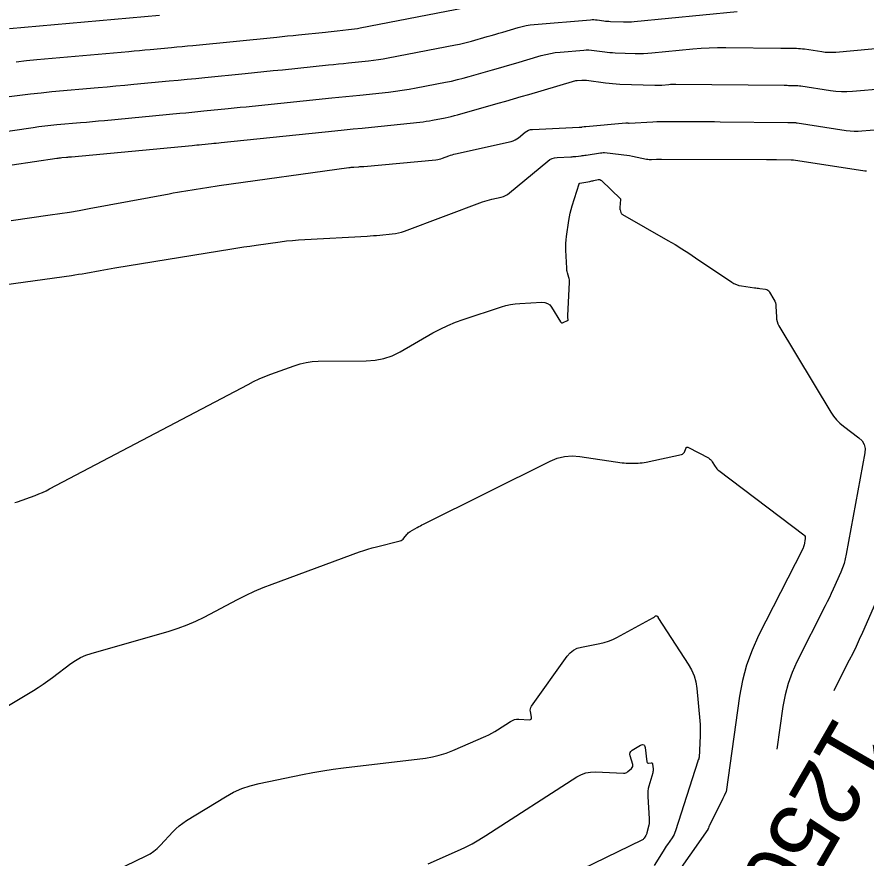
# Model space of a CAD drawing. Extents: x 658976 to 668726, y 639543 to 647196.
# Drawn here: x 662421.1 to 662498.2, y 642297.4 to 642373.8 of the extents above; entities that cross this region are included whole.
import ezdxf

# ---------------------------------------------------------------- set-up
doc = ezdxf.new("R2010")
doc.units = 0
for name, color, linetype in [('Ex_Contour Labels', 7, 'Continuous'), ('Ex_Major Contours', 7, 'Continuous'), ('Ex_Minor Contours', 7, 'Continuous')]:
    doc.layers.add(name, color=color, linetype=linetype)

msp = doc.modelspace()

# ---------------------------------------------------------------- linework, layer by layer
at = {"layer": 'Ex_Major Contours'}
for points in [[(662420.423, 642372.708), (662434.022, 642373.914)], [(662420.552, 642355.295), (662424.1, 642355.788), (662424.986, 642355.917), (662425.871, 642356.055), (662426.754, 642356.204), (662427.635, 642356.364), (662434.906, 642357.723), (662435.285, 642357.792), (662435.663, 642357.86), (662436.043, 642357.925), (662436.422, 642357.988), (662437.941, 642358.234), (662438.321, 642358.295), (662438.702, 642358.353), (662439.082, 642358.409), (662439.463, 642358.463), (662451.217, 642360.099), (662451.329, 642360.113), (662451.441, 642360.125), (662451.554, 642360.135), (662451.666, 642360.143), (662452.117, 642360.167), (662452.23, 642360.174), (662452.343, 642360.182), (662452.455, 642360.19), (662452.568, 642360.2), (662459.133, 642360.803), (662459.286, 642360.822), (662459.436, 642360.851), (662459.584, 642360.89), (662459.729, 642360.939), (662460.308, 642361.155), (662460.453, 642361.206), (662460.6, 642361.253), (662460.748, 642361.294), (662460.898, 642361.331), (662465.953, 642362.472), (662466.136, 642362.525), (662466.309, 642362.597), (662466.472, 642362.69), (662466.625, 642362.804), (662467.217, 642363.297), (662467.37, 642363.407), (662467.535, 642363.487), (662467.711, 642363.538), (662467.898, 642363.561), (662472.121, 642363.745), (662472.144, 642363.746), (662472.167, 642363.748), (662472.19, 642363.75), (662472.213, 642363.752), (662472.305, 642363.763), (662472.328, 642363.766), (662472.351, 642363.769), (662472.374, 642363.772), (662472.397, 642363.775), (662472.587, 642363.805), (662472.626, 642363.811), (662472.666, 642363.816), (662472.705, 642363.821), (662472.745, 642363.825), (662476.377, 642364.162), (662476.393, 642364.163), (662476.408, 642364.163), (662476.424, 642364.162), (662476.439, 642364.161), (662476.502, 642364.155), (662476.517, 642364.153), (662476.532, 642364.151), (662476.547, 642364.148), (662476.562, 642364.145), (662476.622, 642364.133), (662476.638, 642364.13), (662476.653, 642364.128), (662476.668, 642364.128), (662476.683, 642364.128), (662478.831, 642364.243), (662479.194, 642364.259), (662479.558, 642364.271), (662479.921, 642364.277), (662480.284, 642364.279), (662482.791, 642364.269), (662483.33, 642364.266), (662483.868, 642364.263), (662484.407, 642364.258), (662484.946, 642364.253), (662491.061, 642364.183), (662491.132, 642364.183), (662491.203, 642364.182), (662491.274, 642364.181), (662491.345, 642364.18), (662491.63, 642364.175), (662491.701, 642364.173), (662491.771, 642364.168), (662491.842, 642364.161), (662491.912, 642364.152), (662496.371, 642363.462), (662496.729, 642363.417), (662497.087, 642363.395), (662497.447, 642363.394), (662497.807, 642363.415), (662499.305, 642363.548)], [(662458.414, 642296.91), (662461.092, 642298.082), (662461.754, 642298.388), (662462.403, 642298.72), (662463.038, 642299.077), (662463.659, 642299.46), (662471.933, 642304.791), (662472.329, 642305.006), (662472.742, 642305.154), (662473.174, 642305.233), (662473.625, 642305.246), (662476.155, 642305.126), (662476.264, 642305.131), (662476.366, 642305.155), (662476.461, 642305.2), (662476.549, 642305.265), (662476.886, 642305.564), (662476.955, 642305.643), (662476.996, 642305.73), (662477.007, 642305.825), (662476.989, 642305.929), (662476.757, 642306.699), (662476.732, 642306.854), (662476.757, 642306.99), (662476.83, 642307.107), (662476.953, 642307.204), (662477.712, 642307.658), (662477.869, 642307.725), (662477.989, 642307.714), (662478.071, 642307.627), (662478.116, 642307.462), (662478.286, 642306.15), (662478.301, 642306.098), (662478.328, 642306.062), (662478.37, 642306.042), (662478.424, 642306.04), (662478.668, 642306.062), (662478.723, 642306.059), (662478.763, 642306.04), (662478.79, 642306.004), (662478.803, 642305.951), (662478.846, 642305.525), (662478.85, 642305.434), (662478.847, 642305.344), (662478.834, 642305.255), (662478.813, 642305.166), (662478.466, 642303.959), (662478.41, 642303.727), (662478.374, 642303.493), (662478.359, 642303.257), (662478.364, 642303.018), (662478.494, 642300.981), (662478.498, 642300.839), (662478.491, 642300.698), (662478.474, 642300.558), (662478.446, 642300.419), (662478.282, 642299.725), (662478.263, 642299.657), (662478.239, 642299.59), (662478.209, 642299.526), (662478.174, 642299.464), (662478.024, 642299.219), (662477.983, 642299.162), (662477.935, 642299.112), (662477.881, 642299.07), (662477.82, 642299.035), (662463.703, 642292.169)]]:
    msp.add_lwpolyline(points, dxfattribs=at)
at = {"layer": 'Ex_Minor Contours'}
for points in [[(662421.013, 642369.7), (662421.95, 642369.803), (662422.888, 642369.893), (662431.244, 642370.634), (662431.729, 642370.677), (662432.214, 642370.721), (662432.698, 642370.766), (662433.183, 642370.811), (662435.12, 642370.993), (662435.605, 642371.039), (662436.089, 642371.086), (662436.573, 642371.133), (662437.058, 642371.181), (662444.673, 642371.941), (662445.168, 642371.991), (662445.663, 642372.041), (662446.158, 642372.091), (662446.652, 642372.142), (662449.092, 642372.392), (662449.356, 642372.419), (662449.62, 642372.446), (662449.884, 642372.474), (662450.148, 642372.501), (662451.205, 642372.611), (662451.469, 642372.641), (662451.731, 642372.677), (662451.993, 642372.719), (662452.254, 642372.767), (662461.819, 642374.624)], [(662420.389, 642366.527), (662421.354, 642366.661), (662422.32, 642366.781), (662423.288, 642366.888), (662424.258, 642366.981), (662428.467, 642367.354), (662429.274, 642367.426), (662430.081, 642367.499), (662430.888, 642367.574), (662431.695, 642367.649), (662434.922, 642367.953), (662435.728, 642368.029), (662436.535, 642368.107), (662437.341, 642368.185), (662438.148, 642368.265), (662441.808, 642368.631), (662442.656, 642368.716), (662443.504, 642368.801), (662444.351, 642368.887), (662445.199, 642368.974), (662449.38, 642369.403), (662449.833, 642369.449), (662450.285, 642369.496), (662450.738, 642369.543), (662451.191, 642369.59), (662453.001, 642369.777), (662453.453, 642369.829), (662453.904, 642369.891), (662454.353, 642369.963), (662454.8, 642370.045), (662460.908, 642371.231), (662461.271, 642371.305), (662461.632, 642371.387), (662461.992, 642371.477), (662462.349, 642371.575), (662463.783, 642371.981), (662464.136, 642372.082), (662464.489, 642372.184), (662464.841, 642372.287), (662465.194, 642372.391), (662466.602, 642372.81), (662466.956, 642372.906), (662467.313, 642372.982), (662467.674, 642373.041), (662468.038, 642373.081), (662473.159, 642373.508), (662473.312, 642373.516), (662473.464, 642373.517), (662473.617, 642373.508), (662473.769, 642373.492), (662474.378, 642373.41), (662474.53, 642373.391), (662474.683, 642373.376), (662474.836, 642373.365), (662474.989, 642373.357), (662476.148, 642373.316), (662476.393, 642373.311), (662476.637, 642373.315), (662476.881, 642373.326), (662477.124, 642373.346), (662486.469, 642374.262)], [(662407.313, 642361.51), (662422.551, 642363.734), (662423.088, 642363.809), (662423.626, 642363.875), (662424.166, 642363.935), (662424.706, 642363.987), (662426.868, 642364.178), (662427.408, 642364.227), (662427.948, 642364.276), (662428.489, 642364.325), (662429.029, 642364.376), (662435.89, 642365.021), (662436.435, 642365.073), (662436.981, 642365.126), (662437.526, 642365.179), (662438.072, 642365.233), (662440.254, 642365.451), (662440.799, 642365.505), (662441.345, 642365.56), (662441.89, 642365.616), (662442.435, 642365.671), (662449.668, 642366.414), (662450.309, 642366.479), (662450.951, 642366.545), (662451.592, 642366.612), (662452.233, 642366.678), (662454.814, 642366.946), (662455.446, 642367.018), (662456.076, 642367.105), (662456.704, 642367.205), (662457.33, 642367.32), (662459.997, 642367.838), (662460.537, 642367.948), (662461.075, 642368.071), (662461.609, 642368.204), (662462.141, 642368.349), (662464.274, 642368.954), (662464.799, 642369.104), (662465.324, 642369.256), (662465.849, 642369.409), (662466.373, 642369.564), (662468.672, 642370.248), (662469.096, 642370.362), (662469.523, 642370.454), (662469.955, 642370.524), (662470.392, 642370.572), (662472.543, 642370.751), (662472.782, 642370.765), (662473.021, 642370.765), (662473.259, 642370.752), (662473.497, 642370.727), (662474.448, 642370.598), (662474.686, 642370.568), (662474.925, 642370.545), (662475.164, 642370.528), (662475.403, 642370.516), (662477.215, 642370.452), (662477.597, 642370.444), (662477.978, 642370.45), (662478.359, 642370.468), (662478.74, 642370.499), (662482.45, 642370.863), (662483.195, 642370.925), (662483.942, 642370.968), (662484.689, 642370.99), (662485.437, 642370.992), (662490.442, 642370.935), (662490.621, 642370.933), (662490.799, 642370.931), (662490.977, 642370.928), (662491.156, 642370.926), (662491.869, 642370.915), (662492.047, 642370.909), (662492.224, 642370.897), (662492.401, 642370.879), (662492.578, 642370.855), (662494.152, 642370.612), (662494.474, 642370.572), (662494.796, 642370.551), (662495.119, 642370.551), (662495.442, 642370.57), (662500.345, 642371.005)], [(662420.672, 642360.351), (662424.712, 642360.941), (662424.822, 642360.956), (662424.932, 642360.97), (662425.043, 642360.982), (662425.153, 642360.992), (662425.595, 642361.032), (662425.706, 642361.042), (662425.816, 642361.052), (662425.927, 642361.062), (662426.037, 642361.072), (662436.987, 642362.102), (662437.207, 642362.123), (662437.427, 642362.144), (662437.647, 642362.166), (662437.867, 642362.188), (662438.746, 642362.275), (662438.966, 642362.297), (662439.185, 642362.32), (662439.405, 642362.342), (662439.625, 642362.364), (662449.956, 642363.424), (662450.786, 642363.509), (662451.616, 642363.595), (662452.446, 642363.681), (662453.275, 642363.767), (662457.678, 642364.223), (662457.966, 642364.256), (662458.252, 642364.295), (662458.537, 642364.341), (662458.821, 642364.393), (662459.957, 642364.613), (662460.24, 642364.672), (662460.522, 642364.736), (662460.802, 642364.806), (662461.081, 642364.882), (662464.765, 642365.927), (662465.462, 642366.126), (662466.159, 642366.328), (662466.856, 642366.531), (662467.551, 642366.737), (662471.518, 642367.917), (662471.622, 642367.944), (662471.726, 642367.967), (662471.831, 642367.984), (662471.937, 642367.996), (662472.364, 642368.031), (662472.471, 642368.037), (662472.578, 642368.037), (662472.684, 642368.032), (662472.79, 642368.02), (662474.518, 642367.786), (662474.842, 642367.746), (662475.167, 642367.714), (662475.492, 642367.691), (662475.818, 642367.675), (662479.003, 642367.561), (662479.162, 642367.558), (662479.32, 642367.561), (662479.479, 642367.568), (662479.638, 642367.581), (662480.271, 642367.643), (662480.43, 642367.657), (662480.588, 642367.666), (662480.747, 642367.67), (662480.906, 642367.671), (662490.752, 642367.559), (662490.876, 642367.558), (662491.001, 642367.556), (662491.126, 642367.554), (662491.25, 642367.553), (662491.749, 642367.545), (662491.874, 642367.541), (662491.998, 642367.533), (662492.122, 642367.52), (662492.245, 642367.503), (662494.955, 642367.084), (662495.448, 642367.023), (662495.942, 642366.992), (662496.437, 642366.991), (662496.934, 642367.02), (662499.825, 642367.276)], [(662410.42, 642348.136), (662426.031, 642350.306), (662426.36, 642350.354), (662426.689, 642350.405), (662427.017, 642350.461), (662427.345, 642350.52), (662428.653, 642350.764), (662428.981, 642350.825), (662429.308, 642350.883), (662429.636, 642350.939), (662429.965, 642350.993), (662440.597, 642352.718), (662441.146, 642352.806), (662441.696, 642352.89), (662442.246, 642352.972), (662442.797, 642353.05), (662445.001, 642353.357), (662445.552, 642353.428), (662446.105, 642353.487), (662446.659, 642353.535), (662447.214, 642353.571), (662452.873, 642353.88), (662453.16, 642353.897), (662453.447, 642353.917), (662453.734, 642353.939), (662454.021, 642353.964), (662455.167, 642354.07), (662455.451, 642354.105), (662455.732, 642354.159), (662456.007, 642354.232), (662456.279, 642354.323), (662463.371, 642356.973), (662463.576, 642357.045), (662463.783, 642357.111), (662463.992, 642357.169), (662464.203, 642357.221), (662465.052, 642357.413), (662465.259, 642357.472), (662465.454, 642357.554), (662465.638, 642357.659), (662465.811, 642357.787), (662469.282, 642360.684), (662469.476, 642360.822), (662469.684, 642360.923), (662469.906, 642360.988), (662470.142, 642361.017), (662471.367, 642361.07), (662471.484, 642361.076), (662471.601, 642361.085), (662471.718, 642361.095), (662471.834, 642361.108), (662472.3, 642361.162), (662472.416, 642361.176), (662472.532, 642361.191), (662472.648, 642361.207), (662472.764, 642361.225), (662474.068, 642361.429), (662474.097, 642361.433), (662474.126, 642361.437), (662474.156, 642361.441), (662474.185, 642361.443), (662474.303, 642361.454), (662474.332, 642361.456), (662474.361, 642361.457), (662474.391, 642361.456), (662474.42, 642361.454), (662475.939, 642361.292), (662476.196, 642361.262), (662476.451, 642361.225), (662476.706, 642361.182), (662476.96, 642361.133), (662478.257, 642360.864), (662478.369, 642360.845), (662478.481, 642360.833), (662478.593, 642360.828), (662478.706, 642360.831), (662479.159, 642360.855), (662479.272, 642360.86), (662479.385, 642360.864), (662479.498, 642360.866), (662479.612, 642360.866), (662489.151, 642360.829), (662489.376, 642360.828), (662489.602, 642360.827), (662489.827, 642360.825), (662490.053, 642360.822), (662491.37, 642360.808), (662491.423, 642360.807), (662491.51, 642360.806), (662491.527, 642360.805), (662491.545, 642360.804), (662491.562, 642360.802), (662491.579, 642360.8), (662498.053, 642359.798), (662498.143, 642359.787), (662498.232, 642359.782)], [(662420.909, 642329.681), (662421.141, 642329.766), (662422.731, 642330.343), (662423.071, 642330.473), (662423.406, 642330.615), (662423.736, 642330.767), (662424.061, 642330.931), (662442.074, 642340.414), (662442.578, 642340.669), (662443.089, 642340.906), (662443.608, 642341.127), (662444.135, 642341.331), (662446.257, 642342.112), (662446.791, 642342.283), (662447.335, 642342.407), (662447.887, 642342.483), (662448.448, 642342.511), (662452.794, 642342.545), (662453.605, 642342.601), (662454.389, 642342.759), (662455.145, 642343.017), (662455.875, 642343.375), (662458.862, 642345.082), (662459.523, 642345.439), (662460.2, 642345.761), (662460.892, 642346.049), (662461.599, 642346.303), (662465.073, 642347.455), (662465.483, 642347.577), (662465.899, 642347.669), (662466.321, 642347.733), (662466.747, 642347.769), (662468.752, 642347.869), (662469.021, 642347.851), (662469.256, 642347.769), (662469.457, 642347.622), (662469.624, 642347.411), (662470.435, 642346.097), (662470.485, 642346.037), (662470.543, 642346.004), (662470.609, 642345.998), (662470.684, 642346.02), (662471.085, 642346.198), (662471.116, 642346.217), (662471.137, 642346.242), (662471.146, 642346.272), (662471.145, 642346.309), (662471.117, 642346.466), (662471.111, 642346.506), (662471.108, 642346.545), (662471.107, 642346.585), (662471.107, 642346.625), (662471.261, 642349.698), (662471.262, 642349.806), (662471.253, 642349.913), (662471.235, 642350.02), (662471.207, 642350.125), (662471.078, 642350.542), (662471.049, 642350.647), (662471.027, 642350.753), (662471.011, 642350.861), (662471.003, 642350.969), (662470.932, 642352.599), (662470.925, 642352.907), (662470.933, 642353.214), (662470.954, 642353.521), (662470.99, 642353.827), (662471.191, 642355.277), (662471.246, 642355.619), (662471.316, 642355.958), (662471.4, 642356.293), (662471.498, 642356.625), (662472.139, 642358.623), (662472.141, 642358.629), (662472.144, 642358.635), (662472.146, 642358.642), (662472.149, 642358.648), (662472.161, 642358.672), (662472.164, 642358.678), (662472.168, 642358.682), (662472.174, 642358.685), (662472.18, 642358.687), (662473.094, 642358.842), (662473.188, 642358.859), (662473.282, 642358.876), (662473.376, 642358.895), (662473.469, 642358.915), (662473.842, 642358.997), (662473.933, 642359.007), (662474.017, 642358.995), (662474.095, 642358.961), (662474.166, 642358.905), (662475.882, 642357.24), (662475.884, 642357.237), (662475.886, 642357.235), (662475.886, 642357.232), (662475.887, 642357.229), (662475.887, 642357.214), (662475.886, 642357.205), (662475.817, 642356.476), (662475.814, 642356.416), (662475.817, 642356.357), (662475.826, 642356.299), (662475.841, 642356.241), (662475.912, 642356.012), (662475.934, 642355.958), (662475.965, 642355.911), (662476.004, 642355.871), (662476.052, 642355.837), (662480.196, 642353.472), (662480.835, 642353.099), (662481.466, 642352.714), (662482.09, 642352.317), (662482.706, 642351.908), (662485.983, 642349.688), (662486.187, 642349.566), (662486.401, 642349.469), (662486.625, 642349.398), (662486.858, 642349.352), (662488.039, 642349.189), (662488.164, 642349.172), (662488.288, 642349.154), (662488.413, 642349.136), (662488.538, 642349.119), (662489.037, 642349.047), (662489.154, 642349.018), (662489.256, 642348.966), (662489.343, 642348.891), (662489.415, 642348.794), (662489.809, 642348.129), (662489.886, 642347.979), (662489.943, 642347.823), (662489.979, 642347.661), (662489.996, 642347.493), (662490.032, 642346.538), (662490.053, 642346.326), (662490.099, 642346.121), (662490.172, 642345.924), (662490.27, 642345.735), (662494.975, 642337.904), (662495.215, 642337.544), (662495.487, 642337.211), (662495.789, 642336.906), (662496.122, 642336.628), (662497.517, 642335.574), (662497.812, 642335.29), (662498, 642334.964), (662498.082, 642334.596), (662498.057, 642334.187), (662496.378, 642324.989), (662496.29, 642324.576), (662496.178, 642324.171), (662496.043, 642323.773), (662495.883, 642323.382), (662495.198, 642321.833), (662495.024, 642321.447), (662494.845, 642321.064), (662494.661, 642320.683), (662494.472, 642320.304), (662491.907, 642315.247), (662491.461, 642314.273), (662491.1, 642313.273), (662490.823, 642312.246), (662490.63, 642311.192), (662490.08, 642307.295)], [(662415.65, 642308.489), (662422.579, 642312.64), (662423.025, 642312.915), (662423.463, 642313.202), (662423.894, 642313.5), (662424.317, 642313.809), (662425.992, 642315.071), (662426.422, 642315.365), (662426.873, 642315.616), (662427.345, 642315.825), (662427.838, 642315.991), (662434.923, 642318.022), (662435.739, 642318.278), (662436.539, 642318.576), (662437.322, 642318.914), (662438.088, 642319.293), (662441.123, 642320.89), (662441.887, 642321.276), (662442.663, 642321.637), (662443.45, 642321.972), (662444.249, 642322.281), (662452.192, 642325.205), (662452.573, 642325.34), (662452.958, 642325.465), (662453.345, 642325.579), (662453.736, 642325.683), (662455.887, 642326.225), (662455.984, 642326.258), (662456.072, 642326.306), (662456.151, 642326.368), (662456.219, 642326.445), (662456.475, 642326.781), (662456.542, 642326.861), (662456.617, 642326.934), (662456.698, 642326.998), (662456.786, 642327.054), (662457.437, 642327.427), (662457.577, 642327.505), (662457.718, 642327.581), (662457.86, 642327.656), (662458.003, 642327.728), (662469.504, 642333.454), (662470.148, 642333.718), (662470.809, 642333.876), (662471.487, 642333.93), (662472.181, 642333.879), (662476.038, 642333.308), (662476.218, 642333.285), (662476.398, 642333.269), (662476.578, 642333.261), (662476.76, 642333.261), (662477.485, 642333.273), (662477.666, 642333.281), (662477.846, 642333.297), (662478.025, 642333.322), (662478.203, 642333.356), (662481.434, 642334.059), (662481.517, 642334.086), (662481.587, 642334.131), (662481.643, 642334.191), (662481.685, 642334.268), (662481.827, 642334.609), (662481.868, 642334.678), (662481.92, 642334.716), (662481.985, 642334.72), (662482.06, 642334.693), (662483.863, 642333.737), (662483.97, 642333.671), (662484.065, 642333.593), (662484.149, 642333.502), (662484.221, 642333.398), (662484.484, 642332.959), (662484.555, 642332.854), (662484.634, 642332.756), (662484.722, 642332.667), (662484.82, 642332.586), (662492.519, 642326.767), (662492.594, 642326.694), (662492.643, 642326.61), (662492.664, 642326.516), (662492.657, 642326.411), (662492.549, 642325.818), (662492.542, 642325.785), (662492.533, 642325.752), (662492.522, 642325.72), (662492.509, 642325.688), (662492.453, 642325.563), (662492.439, 642325.532), (662492.425, 642325.501), (662492.41, 642325.47), (662492.395, 642325.439), (662488.427, 642317.618), (662487.823, 642316.297), (662487.334, 642314.94), (662486.958, 642313.547), (662486.697, 642312.118), (662485.471, 642303.445), (662485.47, 642303.442), (662485.469, 642303.438), (662485.468, 642303.435), (662485.467, 642303.432), (662485.458, 642303.417), (662485.453, 642303.408), (662485.283, 642303.06), (662485.254, 642303.001), (662485.225, 642302.941), (662485.196, 642302.883), (662485.167, 642302.824), (662483.956, 642300.393), (662483.941, 642300.361), (662483.928, 642300.33), (662483.915, 642300.297), (662483.904, 642300.264), (662483.862, 642300.132), (662483.85, 642300.099), (662483.836, 642300.068), (662483.82, 642300.038), (662483.801, 642300.009), (662480.554, 642295.341)], [(662499.258, 642321.076), (662497.849, 642317.894), (662497.562, 642317.258), (662497.267, 642316.626), (662496.964, 642315.998), (662496.652, 642315.373), (662495.386, 642312.877), (662495.253, 642312.586)], [(662423.323, 642293.025), (662432.832, 642297.628), (662433.189, 642297.821), (662433.522, 642298.045), (662433.834, 642298.3), (662434.122, 642298.586), (662435.229, 642299.79), (662435.515, 642300.079), (662435.819, 642300.348), (662436.141, 642300.594), (662436.481, 642300.818), (662440.032, 642302.989), (662440.754, 642303.389), (662441.501, 642303.723), (662442.275, 642303.991), (662443.075, 642304.192), (662447.014, 642305.007), (662447.943, 642305.189), (662448.875, 642305.351), (662449.81, 642305.493), (662450.749, 642305.616), (662458.173, 642306.502), (662458.811, 642306.602), (662459.436, 642306.748), (662460.049, 642306.939), (662460.65, 642307.176), (662463.661, 642308.495), (662463.935, 642308.621), (662464.203, 642308.758), (662464.465, 642308.906), (662464.721, 642309.064), (662465.902, 642309.825), (662466.077, 642309.92), (662466.259, 642309.985), (662466.449, 642310.02), (662466.648, 642310.025), (662467.602, 642309.98), (662467.713, 642309.991), (662467.784, 642310.034), (662467.817, 642310.112), (662467.811, 642310.222), (662467.71, 642310.731), (662467.697, 642310.856), (662467.709, 642310.975), (662467.747, 642311.089), (662467.81, 642311.197), (662471.042, 642315.737), (662471.306, 642316.045), (662471.612, 642316.287), (662471.96, 642316.463), (662472.351, 642316.573), (662473.997, 642316.882), (662474.403, 642316.975), (662474.798, 642317.098), (662475.182, 642317.252), (662475.555, 642317.437), (662478.886, 642319.251), (662478.909, 642319.264), (662478.931, 642319.278), (662478.952, 642319.294), (662478.972, 642319.311), (662479.073, 642319.402), (662479.081, 642319.409), (662479.09, 642319.413), (662479.1, 642319.415), (662479.11, 642319.415), (662479.155, 642319.411), (662479.165, 642319.409), (662479.174, 642319.406), (662479.183, 642319.402), (662479.192, 642319.397), (662479.224, 642319.372), (662479.232, 642319.366), (662479.238, 642319.359), (662479.244, 642319.351), (662479.248, 642319.342), (662479.289, 642319.248), (662479.298, 642319.23), (662479.307, 642319.212), (662479.317, 642319.194), (662479.328, 642319.177), (662482.042, 642315.035), (662482.34, 642314.516), (662482.568, 642313.973), (662482.727, 642313.406), (662482.817, 642312.815), (662483.088, 642309.871), (662483.113, 642309.533), (662483.125, 642309.195), (662483.126, 642308.856), (662483.114, 642308.517), (662483.011, 642306.541), (662483.008, 642306.513), (662483.003, 642306.486), (662482.994, 642306.46), (662482.983, 642306.434), (662482.933, 642306.334), (662482.921, 642306.308), (662482.91, 642306.283), (662482.9, 642306.256), (662482.891, 642306.23), (662480.881, 642299.905), (662480.82, 642299.734), (662480.747, 642299.57), (662480.661, 642299.411), (662480.563, 642299.258), (662480.146, 642298.66), (662480.043, 642298.509), (662479.942, 642298.357), (662479.844, 642298.204), (662479.747, 642298.05), (662478.938, 642296.736)]]:
    msp.add_lwpolyline(points, dxfattribs=at)

# ---------------------------------------------------------------- texts
at = {"layer": 'Ex_Contour Labels'}
msp.add_text('1250', height=6, rotation=239.92073, dxfattribs=at).set_placement((662495.435, 642310.555))

doc.saveas('drawing.dxf')
